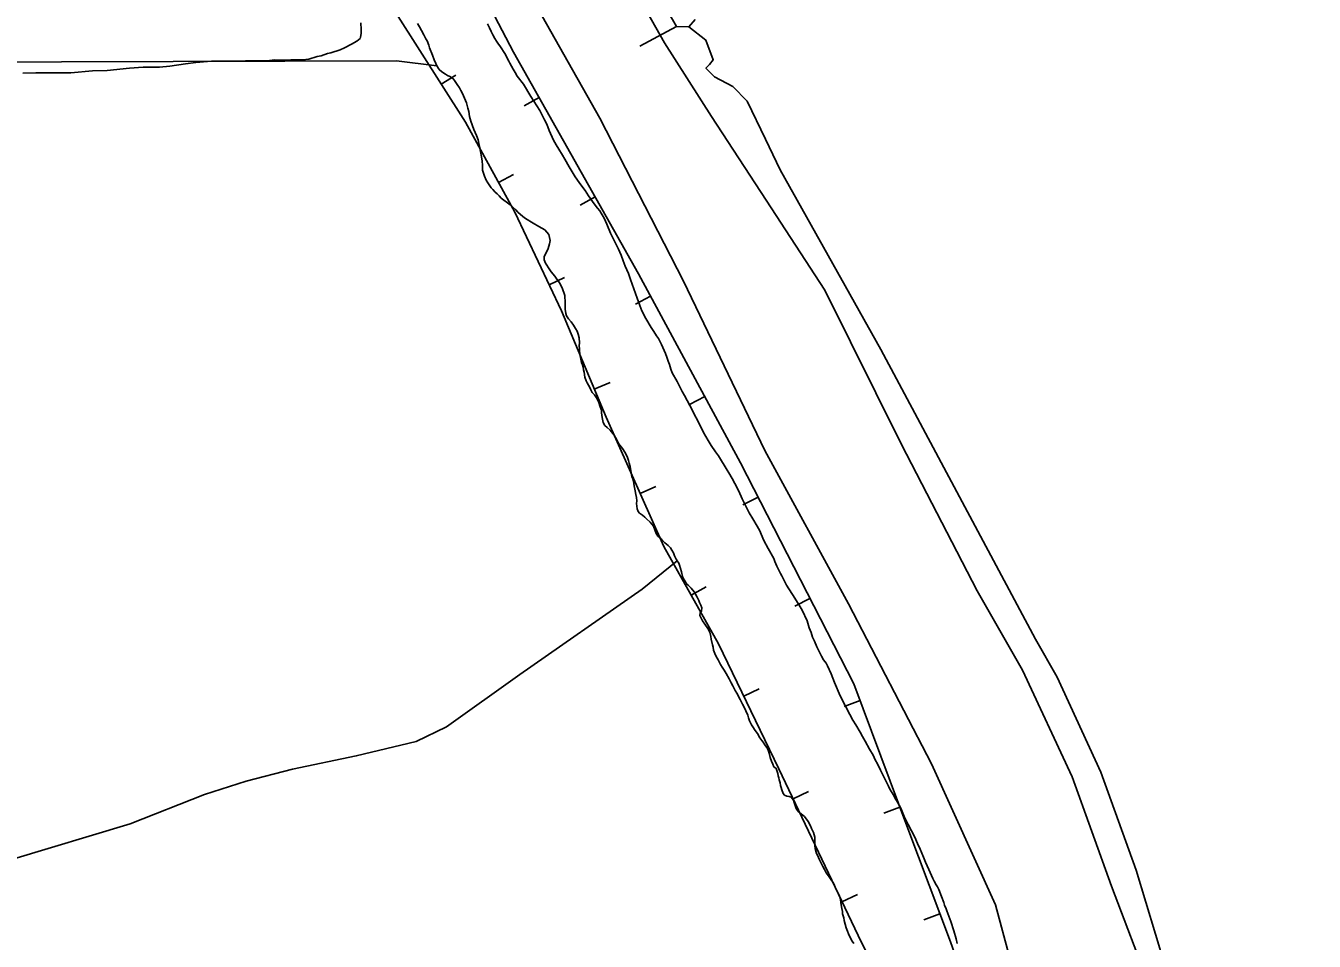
# Model space of a CAD drawing. Extents: x 3172297 to 3210190, y 958463 to 983887.
# Drawn here: x 3184693 to 3186577, y 972454 to 973793 of the extents above; entities that cross this region are included whole.
import ezdxf

# ---------------------------------------------------------------- set-up
doc = ezdxf.new("R2010")
doc.units = 0
for name, color, linetype in [('V-BORW-LINE', 7, 'Continuous'), ('V-LEVE-TOET', 7, 'Continuous'), ('V-SITE-VEGE', 7, 'Continuous'), ('V-TOPO-SHOR', 7, 'Continuous')]:
    doc.layers.add(name, color=color, linetype=linetype)

msp = doc.modelspace()

# ---------------------------------------------------------------- linework, layer by layer
at = {"layer": 'V-BORW-LINE'}
for p, q in [((3185300.8, 973707.8), (3185321.9, 973721.2)), ((3185443.9, 973688.5), (3185422.1, 973676.2)), ((3185384.6, 973563.9), (3185406.5, 973575.9)), ((3185525.7, 973543.3), (3185503.9, 973531.1)), ((3185458.5, 973414.6), (3185481.1, 973425.3)), ((3185606.8, 973397.9), (3185584.8, 973386)), ((3185524.6, 973261.7), (3185547.7, 973271.4)), ((3185686, 973251.3), (3185664, 973239.4)), ((3185591.7, 973109.3), (3185614.6, 973119.5)), ((3185764.1, 973104.1), (3185741.8, 973092.7)), ((3185666.4, 972960.5), (3185688.2, 972972.8)), ((3185840, 972955.8), (3185817.8, 972944.4)), ((3185743.2, 972812.8), (3185765.8, 972823.7)), ((3185913.2, 972806.3), (3185889.8, 972797.6)), ((3185815.4, 972662.6), (3185838, 972673.4)), ((3185971.5, 972650.2), (3185948.1, 972641.5)), ((3185886.8, 972512.1), (3185909.4, 972522.8)), ((3186030.1, 972494.3), (3186006.7, 972485.5))]:
    msp.add_line(p, q, dxfattribs=at)
for points in [[(3185285.5, 973986.3), (3185406.5, 973754.8), (3185589.2, 973430.6), (3185738.4, 973154.2), (3185904, 972830.9), (3185983.1, 972619.2), (3186045.4, 972453.5), (3186149.2, 972156.9), (3186218.7, 971932.1), (3186290.1, 971688), (3186359.7, 971438), (3186406.5, 971306.7)], [(3186408.5, 971304), (3186359.7, 971438), (3186290.1, 971688), (3186218.7, 971932.1), (3186149.2, 972156.9), (3186045.4, 972453.5), (3185983.1, 972619.2), (3185904, 972830.9), (3185738.4, 973154.2), (3185589.2, 973430.6), (3185406.5, 973754.8), (3185285.5, 973986.3)], [(3186269.4, 971343.1), (3186233.7, 971529.8), (3186188.9, 971699.1), (3186109, 971954.6), (3186058.9, 972121.4), (3185975.7, 972330.3), (3185910.3, 972462.6), (3185794.4, 972706.7), (3185706.4, 972889.2), (3185626.5, 973031.6), (3185541.8, 973220.7), (3185476.6, 973376.3), (3185408.2, 973520.8), (3185336.1, 973652.3), (3185202.6, 973862.3)], [(3185202.6, 973862.3), (3185336.1, 973652.3), (3185408.2, 973520.8), (3185476.6, 973376.3), (3185541.8, 973220.7), (3185626.5, 973031.6), (3185706.4, 972889.2), (3185794.4, 972706.7), (3185910.3, 972462.6), (3185975.7, 972330.3), (3186058.9, 972121.4), (3186109, 971954.6), (3186188.9, 971699.1), (3186233.7, 971529.8), (3186268.9, 971350)]]:
    msp.add_lwpolyline(points, dxfattribs=at)
at = {"layer": 'V-LEVE-TOET'}
for points in [[(3185546.7, 973911.2), (3185627.2, 973768.5), (3185696, 973660.7), (3185775.9, 973538.4), (3185861.5, 973406.8), (3185974, 973180.7), (3186084.5, 972967), (3186151, 972850.7), (3186223.6, 972694.9), (3186280.8, 972534.9), (3186337.9, 972384.6), (3186337.9, 972384.6)], [(3186132.2, 972429.6), (3186111.3, 972507.6), (3186017.7, 972713.9), (3185896.4, 972947.9), (3185774.2, 973172.1), (3185655.2, 973419.6), (3185532.9, 973658.2), (3185408.4, 973878.5)]]:
    msp.add_lwpolyline(points, dxfattribs=at)
at = {"layer": 'V-SITE-VEGE'}
msp.add_lwpolyline([(3185183.3, 973797.8), (3185183.7, 973787.8), (3185183.5, 973781.9), (3185182.8, 973776.6), (3185182, 973774.6), (3185177.3, 973770.8), (3185169.3, 973766.4), (3185159.2, 973761.3), (3185153.2, 973758.2), (3185139.2, 973753.9), (3185134.6, 973752.7), (3185125.2, 973749.6), (3185119.3, 973748.4), (3185107.3, 973744.7), (3185098, 973743.6), (3185080.8, 973743.4), (3185069.5, 973743), (3185057, 973743.3), (3185046.4, 973742.2), (3185027.9, 973742), (3185014.6, 973742.3), (3184994.1, 973741.5), (3184981.6, 973741.8), (3184965, 973741.5), (3184941.8, 973739.5), (3184926.6, 973737.8), (3184904, 973734.4), (3184888.8, 973732.8), (3184865, 973732.7), (3184845.1, 973731.2), (3184812, 973728.1), (3184790.8, 973727.2), (3184759, 973724.7), (3184739.1, 973724.5), (3184708.1, 973724.6), (3184688.9, 973723.8)], dxfattribs=at)
at = {"layer": 'V-TOPO-SHOR'}
for points in [[(3185616.6, 973842.1), (3185645, 973792.1), (3185591.4, 973763.6)], [(3185268.9, 973791.7), (3185266, 973796.9)], [(3185368.2, 973796.3), (3185371.1, 973790.2), (3185373.6, 973785), (3185376.2, 973779.9), (3185379.3, 973774.5), (3185381.6, 973771), (3185383.6, 973767.7), (3185387.5, 973762.5), (3185393.9, 973752.7), (3185399.7, 973741.8), (3185401.3, 973738.7), (3185406.1, 973730), (3185408.8, 973725.2), (3185411.9, 973719.5), (3185421, 973708), (3185431.8, 973690.1), (3185444.9, 973669.6), (3185446.9, 973665.7), (3185451.7, 973655.9), (3185455.1, 973649.6), (3185458.6, 973640.4), (3185464.9, 973626.2), (3185468.9, 973619.2), (3185472.6, 973613.1), (3185478.2, 973604), (3185481.5, 973598.1), (3185487.7, 973587), (3185496.8, 973572.6), (3185502.3, 973564.3), (3185506.3, 973558.9)], [(3185671.9, 973802.7), (3185662.9, 973792)], [(3185519.7, 973261), (3185517.9, 973264.5), (3185514.4, 973271.2), (3185512.8, 973273.9), (3185510.8, 973279.5), (3185509.7, 973286.8), (3185508.8, 973290.3), (3185508.1, 973294), (3185507.4, 973297.3), (3185506.1, 973300.7), (3185503.8, 973310.4), (3185503.1, 973317.6), (3185502.9, 973320.6), (3185502.4, 973325.2), (3185502.8, 973329.8), (3185502.3, 973336.8), (3185501.2, 973342.5), (3185499.4, 973346.7), (3185497.2, 973350.6), (3185494.1, 973355.6), (3185490.6, 973360.2), (3185486.8, 973364.5), (3185483.9, 973368.9), (3185483, 973372.6), (3185481.9, 973378.7), (3185481.8, 973386.6), (3185481.8, 973391.2), (3185481.6, 973395.8), (3185481.5, 973398.9), (3185477.7, 973410), (3185473.5, 973417.4), (3185468.9, 973424.2), (3185466.7, 973427), (3185461.6, 973433.5), (3185459.8, 973436.2), (3185457.6, 973439.2), (3185455.4, 973443.4), (3185453.4, 973446.2), (3185451.4, 973451.2), (3185451.4, 973456), (3185454.6, 973462.2), (3185457, 973467.7), (3185459.3, 973474.5), (3185460.2, 973479.3), (3185457.9, 973488.2), (3185452.2, 973494.8), (3185443.6, 973499.8), (3185435.1, 973504.7), (3185423.8, 973511.4), (3185419.9, 973514.3), (3185412.8, 973520.6), (3185409.7, 973524), (3185401.8, 973531.4), (3185388.6, 973541.4), (3185385.7, 973544.4), (3185382.4, 973547.5), (3185379.8, 973550.1), (3185376, 973553.8), (3185373.8, 973556.4), (3185368.8, 973563.6), (3185366.3, 973567.7), (3185363.9, 973573.6), (3185361.2, 973582.2), (3185360.9, 973586.5), (3185360.9, 973589.6), (3185360.4, 973595.3), (3185359.7, 973601.6), (3185358.4, 973609.5), (3185356.6, 973617.4), (3185355.9, 973621.3), (3185354.7, 973626.5), (3185352.1, 973632.9), (3185348.5, 973641.6), (3185344.1, 973653.8), (3185342.3, 973660.8), (3185340.9, 973667.8), (3185339.8, 973672.6), (3185337.5, 973680.7), (3185333.5, 973691), (3185331.5, 973695.1), (3185329.5, 973698.8), (3185327.3, 973702.5), (3185324, 973707.6), (3185319.1, 973715), (3185316, 973717.8), (3185313.2, 973719.1), (3185309.9, 973720.8), (3185307, 973722.8), (3185301.5, 973726.2), (3185297.6, 973729.5), (3185294.2, 973734.7), (3185292.7, 973738), (3185290.5, 973743.7), (3185287.8, 973750.2), (3185283.8, 973761.3), (3185282.4, 973764.8), (3185280, 973771.2), (3185278.2, 973774.4), (3185275.1, 973779.9), (3185271.8, 973786.4), (3185268.9, 973791.7)], [(3185645, 973792.1), (3185662.9, 973792), (3185687.8, 973772.3), (3185698.5, 973743.7), (3185693.1, 973736.6), (3185687.7, 973731.3), (3185700.2, 973718.7), (3185727, 973704.4), (3185748.3, 973682.9), (3185775, 973627.5), (3185796.3, 973582.8), (3185943.8, 973320), (3186169.6, 972896.2), (3186201.6, 972840.8), (3186265.5, 972701.4), (3186316.9, 972558.4), (3186387.8, 972324.3), (3186554.4, 971820.4), (3186728, 971270)], [(3185294.2, 973734.7), (3185235.1, 973742.2), (3184581.6, 973740.3)], [(3185506.3, 973558.9), (3185511.1, 973552.3), (3185516.2, 973544.5), (3185524.2, 973532.7), (3185529.3, 973526.8), (3185532.6, 973522.5), (3185534.8, 973519.2), (3185539, 973511.8), (3185543, 973503.3), (3185548.3, 973490.2), (3185560.1, 973466.4), (3185563.7, 973457.7), (3185566.6, 973449.4), (3185569.5, 973441.9), (3185574.4, 973431), (3185577.7, 973422.3), (3185582.2, 973408.5), (3185584.8, 973401.8), (3185587.1, 973394.8), (3185591.1, 973384.1), (3185594, 973376.4), (3185599.8, 973365.3), (3185607.7, 973352), (3185611.7, 973346.4), (3185615.7, 973340), (3185618.4, 973335.9), (3185623, 973327.2), (3185628.8, 973313.9), (3185630.6, 973308.6), (3185632.6, 973302.9), (3185634.6, 973297.9), (3185636.6, 973290.9), (3185638.4, 973285.9), (3185645.7, 973272.8), (3185653.3, 973258.6), (3185656.6, 973252.7), (3185664.3, 973237.9), (3185682.5, 973202.8), (3185684.3, 973198.6), (3185691.2, 973186.9), (3185695.6, 973179.2), (3185701.8, 973170.1), (3185706, 973164.2), (3185719.1, 973143.3), (3185721.3, 973139.6), (3185726.4, 973131.1), (3185730.1, 973123.7), (3185735.9, 973112.5), (3185740.6, 973101.6), (3185747.9, 973086.6), (3185751.2, 973080.9), (3185756.3, 973072.4), (3185757.9, 973069.6), (3185761.4, 973064.1), (3185766.3, 973055.4), (3185772.5, 973040.5), (3185779, 973028.8), (3185786.9, 973014.1), (3185788.5, 973010), (3185791.4, 973003), (3185796.7, 972992.3), (3185798.7, 972988.8), (3185805.8, 972975.1), (3185817.6, 972956.1), (3185821.8, 972949.6), (3185824, 972945.7), (3185828.6, 972938.5), (3185835.7, 972922.8), (3185838.6, 972912.9), (3185841.5, 972905.7), (3185843.8, 972899.2), (3185846.4, 972893.3), (3185850.2, 972885), (3185856.9, 972871.5), (3185860, 972866), (3185863.5, 972861), (3185865.7, 972857.1), (3185870.9, 972845.3), (3185875.8, 972832.8), (3185884.2, 972813.2), (3185898.2, 972786.1), (3185902.6, 972777.9), (3185906.8, 972770.9), (3185913.3, 972760.2), (3185916.8, 972753.7), (3185920.8, 972747.1), (3185927.2, 972735.1), (3185932.3, 972726.6), (3185935.4, 972719.9), (3185938.5, 972713.7), (3185943.2, 972704.4), (3185948.1, 972694.8), (3185954.7, 972681.2), (3185957, 972676.7), (3185959.2, 972672.9), (3185962.5, 972667.5), (3185964, 972664.2), (3185967.8, 972657.9), (3185972.7, 972649), (3185978.9, 972634.3), (3185993.1, 972606.6)], [(3185746, 972791.4), (3185744, 972795.6), (3185741.3, 972801.3), (3185737.8, 972808), (3185733.1, 972817), (3185730.7, 972821.1), (3185727.4, 972827.7), (3185724.9, 972832.2), (3185722, 972838.3), (3185717.6, 972846), (3185714.3, 972850.8), (3185711.4, 972855.1), (3185709.2, 972859.1), (3185705.6, 972866), (3185702.8, 972870.8), (3185700.8, 972875.4), (3185699, 972880.2), (3185698.3, 972884.6), (3185697.4, 972887.9), (3185695.6, 972896.2), (3185694.9, 972900.1), (3185693.6, 972906.2), (3185690.4, 972911.9), (3185686.2, 972918), (3185682.7, 972923.2), (3185678.9, 972930.9), (3185679.3, 972934.6), (3185681.5, 972937), (3185681.7, 972942.1), (3185680.6, 972945.8), (3185678.6, 972949.7), (3185677.5, 972952.5), (3185674.8, 972957.6), (3185672.8, 972962.1), (3185670.6, 972965.2), (3185666.4, 972970.6), (3185661.8, 972975), (3185659.1, 972977.8), (3185657.4, 972981.1), (3185655.4, 972983.5), (3185653.4, 972987.6), (3185652, 972994.8), (3185650.7, 972999.6), (3185649.3, 973004.2), (3185648, 973007.1), (3185646, 973010.6), (3185644.4, 973013.4), (3185642, 973018), (3185640.4, 973022.3), (3185637.8, 973026.5), (3185636, 973029.7), (3185632.5, 973033.4), (3185627.6, 973036.9), (3185624.5, 973040.6), (3185621.7, 973043.4), (3185617.7, 973046.9), (3185615.3, 973050.6), (3185613.3, 973055.9), (3185611, 973061.3), (3185606.4, 973067.4), (3185601.1, 973072.4), (3185598.7, 973074.8), (3185595.2, 973077.6), (3185590.8, 973080.4), (3185588.8, 973083.1), (3185587.4, 973086.8), (3185586.8, 973090.5), (3185586.5, 973094.4), (3185586.9, 973098.6), (3185586.2, 973103.2), (3185585.3, 973107.6), (3185584.2, 973113.2), (3185583.1, 973120.2), (3185581.7, 973127.4), (3185581, 973130.7), (3185579.7, 973133.8), (3185578.3, 973139.7), (3185577, 973148.9), (3185575.8, 973153.7), (3185574.5, 973157.4), (3185573.1, 973162), (3185570.9, 973167.4), (3185566.9, 973173.5), (3185564.3, 973177.2), (3185561.2, 973180.5), (3185559.6, 973183.3), (3185557.6, 973187.7), (3185553.4, 973194.7), (3185547.7, 973202.1), (3185543.5, 973205.6), (3185540, 973208.8), (3185537.5, 973213.2), (3185536, 973220.2), (3185535.3, 973227.4), (3185535, 973230.9), (3185533.4, 973235.9), (3185530.5, 973243.8), (3185527.9, 973249), (3185524.8, 973253.6), (3185521.7, 973257.1), (3185519.7, 973261)], [(3184297.4, 972504.5), (3184365.1, 972479.3), (3184588.5, 972550.2), (3184670.7, 972573.2), (3184845.8, 972626.3), (3184954.8, 972668.9), (3185015.6, 972688.4), (3185083.5, 972706.1), (3185176.4, 972725.5), (3185263.9, 972746.7), (3185308.6, 972768), (3185415.9, 972844.5), (3185594.8, 972969.1), (3185646, 973010.6)], [(3185904, 972450.8), (3185901.6, 972454.5), (3185898.2, 972460.6), (3185896.2, 972465.2), (3185894.9, 972469.1), (3185893.1, 972473.9), (3185890, 972484.9), (3185889.3, 972488.8), (3185887.7, 972494.5), (3185887.3, 972498), (3185886.4, 972502.3), (3185885.7, 972507.6), (3185885, 972511.1), (3185884.5, 972515), (3185883.2, 972520.7), (3185876.9, 972533.4), (3185875.2, 972537.1), (3185873.2, 972540.8), (3185871.2, 972544.3), (3185868.1, 972548.6), (3185863.7, 972554.3), (3185861, 972559.1), (3185858.6, 972563.7), (3185857.2, 972566.5), (3185854.1, 972573.3), (3185850.8, 972580), (3185849.7, 972582.9), (3185847.7, 972589.9), (3185847.2, 972594.5), (3185847.2, 972599.5), (3185847.1, 972603.2), (3185846.9, 972606.5), (3185844.9, 972613.3), (3185842.4, 972619.2), (3185840.6, 972623.1), (3185837.3, 972629.6), (3185832, 972636.6), (3185829.6, 972638.6), (3185827.2, 972640.5), (3185822.8, 972644.2), (3185819.7, 972648.6), (3185818.1, 972652.7), (3185817, 972657.5), (3185815.9, 972660.8), (3185812.6, 972664.9), (3185809.7, 972666), (3185806.2, 972666.6), (3185802.9, 972668.1), (3185800.7, 972670.5), (3185798.7, 972675.6), (3185797.8, 972679.3), (3185796.9, 972682.3), (3185796.2, 972686.1), (3185795.1, 972690.2), (3185794.2, 972693.3), (3185793.7, 972696.5), (3185792.8, 972699.6), (3185790.4, 972707), (3185787.3, 972709.6), (3185785.7, 972713.1), (3185783.7, 972717.5), (3185781.9, 972723), (3185780.4, 972729.3), (3185779.2, 972732.3), (3185777.7, 972736.1), (3185773.9, 972741.7), (3185771.3, 972745.4), (3185769.7, 972748), (3185766.9, 972751.7), (3185763.1, 972758.1), (3185760, 972762.6), (3185756.5, 972768.1), (3185754.5, 972771.1), (3185751.6, 972776.6), (3185750.2, 972781), (3185748.9, 972784.9), (3185746, 972791.4)], [(3185993.1, 972606.6), (3185997.1, 972597.5), (3186001.1, 972589), (3186005.8, 972577.4), (3186008.9, 972570), (3186014, 972559.1), (3186019.8, 972546), (3186021.6, 972542), (3186024.7, 972536.8), (3186026.7, 972533.7), (3186028.5, 972530), (3186032.2, 972520), (3186035.6, 972511), (3186036.7, 972507.3), (3186038.9, 972501.9), (3186040.1, 972499), (3186046.1, 972483.3), (3186050.5, 972469.5), (3186053.7, 972458), (3186055.3, 972451)]]:
    msp.add_lwpolyline(points, dxfattribs=at)

doc.saveas('drawing.dxf')
